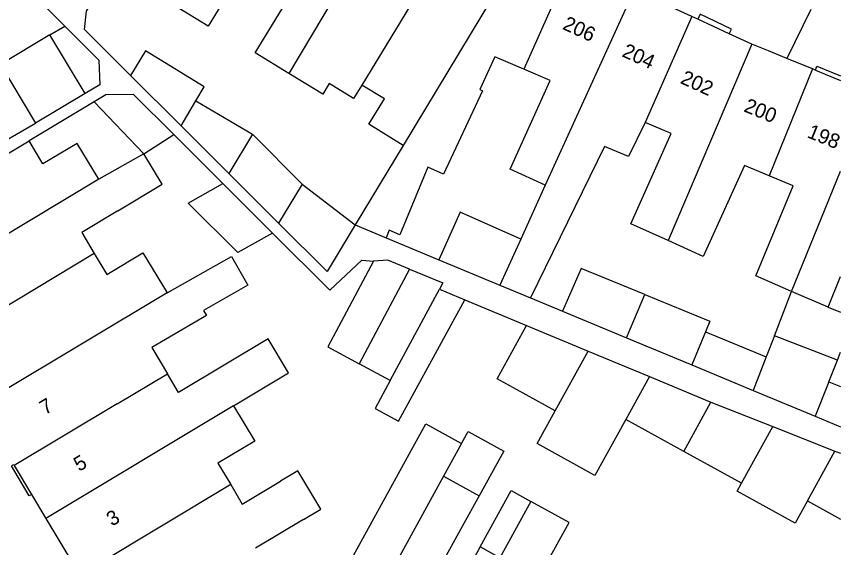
# Model space of a CAD drawing. Extents: x 131000 to 133014, y 396499 to 399001.
# Drawn here: x 132943.3 to 133000, y 396741.1 to 396777.6 of the extents above; entities that cross this region are included whole.
import ezdxf

# ---------------------------------------------------------------- set-up
doc = ezdxf.new("R2010")
doc.units = 0
for name, color, linetype in [('gg-afsc-erfafscheiding', 7, 'Continuous'), ('gg-anno-huisnummerreeks BGT', 7, 'Continuous'), ('gg-bbg-gedigitaliseerde bebouwing', 7, 'Continuous'), ('gg-bbg-gedigitaliseerde bijgebouw', 7, 'Continuous'), ('gg-bbg-hoofdgebouw', 7, 'Continuous'), ('gg-bbg-luifel en loopbrug', 7, 'Continuous'), ('gg-bbg-tussenscheiding', 7, 'Continuous'), ('gg-knt-verharding', 7, 'Continuous'), ('gt-grn-weggrens', 7, 'Continuous')]:
    doc.layers.add(name, color=color, linetype=linetype)

msp = doc.modelspace()

# ---------------------------------------------------------------- linework, layer by layer
at = {"layer": 'gg-afsc-erfafscheiding'}
for p, q in [((132948.025, 396772.313), (132944.623, 396770.275)), ((132948.652, 396771.758), (132944.174, 396769.073)), ((132957.509, 396766.123), (132954.125, 396769.497)), ((132968.73, 396762.401), (132972.365, 396760.888)), ((132974.164, 396758.126), (132978.4, 396756.363)), ((132978.665, 396758.268), (132980.875, 396757.348))]:
    msp.add_line(p, q, dxfattribs=at)
for points in [[(132951.154, 396773.562), (132947.988, 396776.719), (132948.121, 396777.982), (132951.799, 396784.178)], [(132960.927, 396762.715), (132964.86, 396758.794), (132967.067, 396760.846), (132967.87, 396760.786)]]:
    msp.add_lwpolyline(points, dxfattribs=at)
at = {"layer": 'gg-bbg-gedigitaliseerde bebouwing'}
for p, q in [((132944.588, 396779.004), (132946.631, 396776.967)), ((132945.604, 396776.352), (132942.203, 396774.313)), ((132942.203, 396774.313), (132944.623, 396770.275)), ((132940.068, 396767.684), (132944.623, 396770.275)), ((132940.541, 396766.895), (132944.174, 396769.073)), ((132969.922, 396768.756), (132966.619, 396763.279)), ((132952.077, 396768.179), (132948.968, 396766.426)), ((132979.682, 396766.007), (132977.996, 396762.299)), ((132966.619, 396763.279), (132968.73, 396762.401)), ((132948.662, 396761.31), (132949.521, 396759.876)), ((132999.146, 396757.616), (133000, 396759.725)), ((132976.561, 396759.143), (132978.665, 396758.268)), ((132999.146, 396757.616), (132996.624, 396758.707)), ((132973.924, 396748.234), (132972.691, 396745.995)), ((132957.163, 396746.882), (132958.045, 396745.41)), ((132972.691, 396745.995), (132975.143, 396744.645)), ((132958.045, 396745.41), (132958.845, 396744.074)), ((132958.845, 396744.074), (132961.464, 396745.643)), ((132975.143, 396744.645), (132973.971, 396742.517)), ((132963.045, 396743.003), (132959.755, 396741.033)), ((132975.209, 396741.13), (132972.028, 396735.359))]:
    msp.add_line(p, q, dxfattribs=at)
for points in [[(132961.6, 396782.042), (132960.14, 396782.934), (132956.489, 396776.961), (132954.313, 396778.291)], [(132962.039, 396773.709), (132959.725, 396775.124), (132963.314, 396780.994), (132961.6, 396782.042)], [(132978.215, 396773.992), (132976.224, 396774.849), (132975.178, 396772.609), (132975.375, 396772.517), (132972.691, 396766.769), (132971.605, 396767.254)], [(132967.061, 396772.902), (132966.503, 396771.985), (132964.829, 396773.008), (132964.381, 396772.277), (132962.039, 396773.709)], [(132979.682, 396766.007), (132977.281, 396767.111), (132980.018, 396773.216), (132978.215, 396773.992)], [(132969.922, 396768.756), (132967.552, 396770.204), (132968.618, 396771.95), (132967.061, 396772.902)], [(132986.565, 396770.317), (132985.422, 396767.993), (132983.756, 396768.686), (132978.665, 396758.268)], [(132988.131, 396762.204), (132985.569, 396763.365), (132988.357, 396769.572), (132986.565, 396770.317)], [(132948.968, 396766.426), (132947.49, 396768.893), (132945.13, 396767.479), (132944.174, 396769.073)], [(132950.277, 396764.241), (132953.338, 396766.074), (132952.077, 396768.179)], [(132971.605, 396767.254), (132969.673, 396762.608), (132968.942, 396762.911), (132968.73, 396762.401)], [(132995.086, 396766.666), (132993.392, 396767.366), (132990.551, 396761.108), (132988.131, 396762.204)], [(132996.624, 396758.707), (132994.163, 396759.772), (132996.748, 396765.979), (132995.086, 396766.666)], [(132950.277, 396764.241), (132947.797, 396762.755), (132948.662, 396761.31)], [(132949.521, 396759.876), (132952.009, 396761.366), (132953.666, 396758.6)], [(132953.666, 396758.6), (132958.106, 396761.116), (132959.233, 396759.127), (132956.18, 396757.396), (132956.375, 396757.051), (132952.608, 396754.838), (132953.686, 396753.039)], [(132958.244, 396750.831), (132962.02, 396753.094), (132960.617, 396755.436), (132954.459, 396751.748), (132953.686, 396753.039)], [(132958.244, 396750.831), (132959.699, 396748.401), (132957.163, 396746.882)], [(132969.066, 396745.219), (132971.47, 396749.586), (132973.924, 396748.234)], [(132963.045, 396743.003), (132964.247, 396743.723), (132962.666, 396746.363), (132961.464, 396745.643)], [(132963.898, 396739.419), (132964.078, 396739.747), (132965.589, 396738.904), (132969.066, 396745.219)], [(132978.703, 396744.257), (132976.567, 396740.381), (132975.209, 396741.13)], [(132979.814, 396740.071), (132981.325, 396742.812), (132978.703, 396744.257)], [(132973.971, 396742.517), (132970.495, 396736.204), (132972.028, 396735.359)]]:
    msp.add_lwpolyline(points, dxfattribs=at)
at = {"layer": 'gg-bbg-gedigitaliseerde bijgebouw'}
for p, q in [((132948.025, 396772.313), (132945.604, 396776.352)), ((132951.154, 396773.562), (132954.636, 396770.091)), ((132948.652, 396771.758), (132952.077, 396768.179)), ((132955.638, 396771.811), (132959.545, 396769.534)), ((132957.922, 396766.815), (132954.636, 396770.091)), ((132952.077, 396768.179), (132954.125, 396769.497)), ((132959.545, 396769.534), (132962.963, 396766.081)), ((132961.344, 396763.404), (132957.922, 396766.815)), ((132957.509, 396766.123), (132960.927, 396762.715)), ((132962.963, 396766.081), (132966.619, 396763.279)), ((132972.365, 396760.888), (132976.561, 396759.143)), ((132972.402, 396758.86), (132974.164, 396758.126)), ((132980.875, 396757.348), (132985.281, 396755.515)), ((132978.4, 396756.363), (132982.631, 396754.602)), ((132990.706, 396755.914), (132994.888, 396754.21)), ((132995.448, 396755.659), (132994.888, 396754.21)), ((132999.791, 396753.983), (132995.448, 396755.659)), ((132985.281, 396755.515), (132989.781, 396753.643)), ((132982.631, 396754.602), (132986.851, 396752.845)), ((132999.195, 396752.49), (132999.791, 396753.983)), ((132969.016, 396752.574), (132966.886, 396753.721)), ((132989.781, 396753.643), (132993.993, 396751.89)), ((132986.851, 396752.845), (132991.08, 396751.085)), ((132999.195, 396752.49), (133000, 396752.169)), ((132993.993, 396751.89), (132998.249, 396750.119)), ((132991.08, 396751.085), (132995.345, 396749.401)), ((132998.249, 396750.119), (133000, 396749.391)), ((132989.212, 396747.694), (132985.224, 396749.89)), ((132995.345, 396749.401), (132999.614, 396747.715)), ((132993.196, 396745.5), (132989.212, 396747.694)), ((132999.614, 396747.715), (133000, 396747.563)), ((132997.724, 396744.285), (133000, 396743.031))]:
    msp.add_line(p, q, dxfattribs=at)
for points in [[(132946.631, 396776.967), (132948.979, 396774.627), (132949.044, 396772.924), (132948.025, 396772.313)], [(132955.638, 396771.811), (132956.209, 396772.791), (132952.195, 396775.256), (132951.154, 396773.562)], [(132954.125, 396769.497), (132951.364, 396772.249), (132949.454, 396772.239), (132948.652, 396771.758)], [(132960.927, 396762.715), (132958.527, 396761.373), (132955.109, 396764.781), (132957.509, 396766.123)], [(132977.996, 396762.299), (132973.826, 396764.161), (132972.365, 396760.888)], [(132966.619, 396763.279), (132964.685, 396760.073), (132961.344, 396763.404)], [(132967.87, 396760.786), (132964.726, 396754.885), (132966.886, 396753.721)], [(132970.342, 396760.236), (132968.864, 396760.851), (132967.87, 396760.786)], [(132970.342, 396760.236), (132972.63, 396759.284), (132972.402, 396758.86)], [(132986.547, 396758.487), (132982.159, 396760.275), (132980.875, 396757.348)], [(132986.547, 396758.487), (132991.013, 396756.667), (132990.706, 396755.914)], [(132969.016, 396752.574), (132967.98, 396750.651), (132969.58, 396749.773), (132974.164, 396758.126)], [(132980.364, 396750.489), (132976.375, 396752.686), (132978.4, 396756.363)], [(132985.224, 396749.89), (132983.107, 396746.047), (132979.125, 396748.24), (132980.364, 396750.489)], [(132997.724, 396744.285), (132996.882, 396742.756), (132992.894, 396744.953), (132993.196, 396745.5)]]:
    msp.add_lwpolyline(points, dxfattribs=at)
at = {"layer": 'gg-bbg-hoofdgebouw'}
for p, q in [((132989.769, 396777.621), (132985.802, 396779.442)), ((132990.183, 396777.431), (132989.769, 396777.621)), ((132992.343, 396776.439), (132990.183, 396777.431)), ((132993.893, 396775.727), (132992.343, 396776.439)), ((132998.079, 396774.012), (132996.299, 396774.74)), ((132998.27, 396773.934), (132998.079, 396774.012)), ((132998.27, 396773.934), (133000, 396773.225)), ((132943.144, 396746.721), (132944.332, 396744.739)), ((132944.332, 396744.739), (132945.323, 396743.086)), ((132945.323, 396743.086), (132947.661, 396739.186))]:
    msp.add_line(p, q, dxfattribs=at)
msp.add_lwpolyline([(132996.299, 396774.74), (132995.037, 396775.257), (132993.893, 396775.727)], dxfattribs=at)
at = {"layer": 'gg-bbg-luifel en loopbrug'}
for p, q in [((132995.448, 396755.659), (132996.624, 396758.707)), ((132999.146, 396757.616), (133000, 396757.287)), ((132999.791, 396753.983), (133000, 396754.525))]:
    msp.add_line(p, q, dxfattribs=at)
for points in [[(132973.924, 396748.234), (132974.376, 396749.056), (132976.828, 396747.707), (132975.143, 396744.645)], [(132975.209, 396741.13), (132977.342, 396745.006), (132978.703, 396744.257)]]:
    msp.add_lwpolyline(points, dxfattribs=at)
at = {"layer": 'gg-bbg-tussenscheiding'}
for p, q in [((132969.55, 396786.29), (132962.039, 396773.709)), ((132974.253, 396784.745), (132967.061, 396772.902)), ((132978.413, 396782.835), (132969.922, 396768.756)), ((132981.524, 396781.406), (132978.215, 396773.992)), ((132985.802, 396779.442), (132979.682, 396766.007)), ((132989.769, 396777.621), (132986.565, 396770.317)), ((132945.604, 396776.352), (132946.631, 396776.967)), ((132993.893, 396775.727), (132988.131, 396762.204)), ((132998.079, 396774.012), (132995.086, 396766.666)), ((132954.636, 396770.091), (132955.638, 396771.811)), ((132959.545, 396769.534), (132957.922, 396766.815)), ((132996.624, 396758.707), (133000, 396766.969)), ((132948.968, 396766.426), (132936.007, 396758.628)), ((132962.963, 396766.081), (132961.344, 396763.404)), ((132977.996, 396762.299), (132976.561, 396759.143)), ((132948.662, 396761.31), (132938.169, 396755.021)), ((132970.342, 396760.236), (132966.886, 396753.721)), ((132953.666, 396758.6), (132940.687, 396750.82)), ((132969.016, 396752.574), (132972.402, 396758.86)), ((132985.281, 396755.515), (132986.547, 396758.487)), ((132990.706, 396755.914), (132989.781, 396753.643)), ((132980.364, 396750.489), (132982.631, 396754.602)), ((132994.888, 396754.21), (132993.993, 396751.89)), ((132950.231, 396750.969), (132953.686, 396753.039)), ((132986.851, 396752.845), (132985.224, 396749.89)), ((132999.195, 396752.49), (132998.249, 396750.119)), ((132989.212, 396747.694), (132991.08, 396751.085)), ((132950.231, 396750.969), (132943.144, 396746.721)), ((132958.244, 396750.831), (132945.323, 396743.086)), ((132993.196, 396745.5), (132995.345, 396749.401)), ((132997.724, 396744.285), (132999.614, 396747.715)), ((132972.691, 396745.995), (132971.518, 396743.868)), ((132958.045, 396745.41), (132947.661, 396739.186)), ((132971.518, 396743.868), (132964.33, 396730.817))]:
    msp.add_line(p, q, dxfattribs=at)
at = {"layer": 'gg-knt-verharding'}
for points in [[(132992.343, 396776.439), (132992.489, 396776.758), (132990.341, 396777.774), (132990.183, 396777.431)], [(132998.27, 396773.934), (132998.377, 396774.194), (133000, 396773.546)], [(132944.332, 396744.739), (132944.191, 396744.649), (132942.954, 396746.707), (132943.1, 396746.795)]]:
    msp.add_lwpolyline(points, dxfattribs=at)
at = {"layer": 'gt-grn-weggrens'}
msp.add_line((132997.958, 396778.093), (132996.299, 396774.74), dxfattribs=at)

# ---------------------------------------------------------------- texts
at = {"layer": 'gg-anno-huisnummerreeks BGT'}
for s, rotation, p in [('206', 335.4, (132980.812, 396776.781)), ('204', 335.4, (132984.901, 396774.903)), ('202', 335.4, (132988.917, 396773.059)), ('200', 337.7, (132993.287, 396771.111)), ('198', 337.7, (132997.642, 396769.328)), ('7', 30.9, (132945.28, 396750.183)), ('5', 30.9, (132947.619, 396746.281)), ('3', 30.9, (132949.877, 396742.514))]:
    msp.add_text(s, height=1, rotation=rotation, dxfattribs=at).set_placement(p)

doc.saveas('drawing.dxf')
